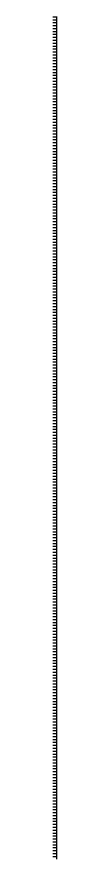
# Model space of a CAD drawing. Extents: x 12522 to 13018, y 1124 to 1902.
# Drawn here: x 12522.5 to 12522.9, y 1124 to 1204.6 of the extents above; entities that cross this region are included whole.
import ezdxf

# ---------------------------------------------------------------- set-up
doc = ezdxf.new("R2010")
doc.units = 0
doc.layers.add('SC_Scratch1', color=7, linetype='Continuous')

msp = doc.modelspace()

# ---------------------------------------------------------------- linework, layer by layer
at = {"layer": 'SC_Scratch1'}
for p, q in [((12522.876, 1204.621), (12522.492, 1204.621)), ((12522.819, 1204.671), (12522.819, 1184.511)), ((12522.876, 1204.341), (12522.492, 1204.341)), ((12522.876, 1204.061), (12522.492, 1204.061)), ((12522.876, 1203.781), (12522.492, 1203.781)), ((12522.876, 1203.501), (12522.492, 1203.501)), ((12522.876, 1203.221), (12522.492, 1203.221)), ((12522.876, 1202.941), (12522.492, 1202.941)), ((12522.876, 1202.661), (12522.492, 1202.661)), ((12522.876, 1202.381), (12522.492, 1202.381)), ((12522.876, 1202.101), (12522.492, 1202.101)), ((12522.876, 1201.821), (12522.492, 1201.821)), ((12522.876, 1201.541), (12522.492, 1201.541)), ((12522.876, 1201.261), (12522.492, 1201.261)), ((12522.876, 1200.981), (12522.492, 1200.981)), ((12522.876, 1200.701), (12522.492, 1200.701)), ((12522.876, 1200.421), (12522.492, 1200.421)), ((12522.876, 1200.141), (12522.492, 1200.141)), ((12522.876, 1199.861), (12522.492, 1199.861)), ((12522.876, 1199.581), (12522.492, 1199.581)), ((12522.876, 1199.301), (12522.492, 1199.301)), ((12522.876, 1199.021), (12522.492, 1199.021)), ((12522.876, 1198.741), (12522.492, 1198.741)), ((12522.876, 1198.461), (12522.492, 1198.461)), ((12522.876, 1198.181), (12522.492, 1198.181)), ((12522.876, 1197.901), (12522.492, 1197.901)), ((12522.876, 1197.621), (12522.492, 1197.621)), ((12522.876, 1197.341), (12522.492, 1197.341)), ((12522.876, 1197.061), (12522.492, 1197.061)), ((12522.876, 1196.781), (12522.492, 1196.781)), ((12522.876, 1196.501), (12522.492, 1196.501)), ((12522.876, 1196.221), (12522.492, 1196.221)), ((12522.876, 1195.941), (12522.492, 1195.941)), ((12522.876, 1195.661), (12522.492, 1195.661)), ((12522.876, 1195.381), (12522.492, 1195.381)), ((12522.876, 1195.101), (12522.492, 1195.101)), ((12522.876, 1194.821), (12522.492, 1194.821)), ((12522.876, 1194.541), (12522.492, 1194.541)), ((12522.876, 1194.261), (12522.492, 1194.261)), ((12522.876, 1193.981), (12522.492, 1193.981)), ((12522.876, 1193.701), (12522.492, 1193.701)), ((12522.876, 1193.421), (12522.492, 1193.421)), ((12522.876, 1193.141), (12522.492, 1193.141)), ((12522.876, 1192.861), (12522.492, 1192.861)), ((12522.876, 1192.581), (12522.492, 1192.581)), ((12522.876, 1192.301), (12522.492, 1192.301)), ((12522.876, 1192.021), (12522.492, 1192.021)), ((12522.876, 1191.741), (12522.492, 1191.741)), ((12522.876, 1191.461), (12522.492, 1191.461)), ((12522.876, 1191.181), (12522.492, 1191.181)), ((12522.876, 1190.901), (12522.492, 1190.901)), ((12522.876, 1190.621), (12522.492, 1190.621)), ((12522.876, 1190.341), (12522.492, 1190.341)), ((12522.876, 1190.061), (12522.492, 1190.061)), ((12522.876, 1189.781), (12522.492, 1189.781)), ((12522.876, 1189.501), (12522.492, 1189.501)), ((12522.876, 1189.221), (12522.492, 1189.221)), ((12522.876, 1188.941), (12522.492, 1188.941)), ((12522.876, 1188.661), (12522.492, 1188.661)), ((12522.876, 1188.381), (12522.492, 1188.381)), ((12522.876, 1188.101), (12522.492, 1188.101)), ((12522.876, 1187.821), (12522.492, 1187.821)), ((12522.876, 1187.541), (12522.492, 1187.541)), ((12522.876, 1187.261), (12522.492, 1187.261)), ((12522.876, 1186.981), (12522.492, 1186.981)), ((12522.876, 1186.701), (12522.492, 1186.701)), ((12522.876, 1186.421), (12522.492, 1186.421)), ((12522.876, 1186.141), (12522.492, 1186.141)), ((12522.876, 1185.861), (12522.492, 1185.861)), ((12522.876, 1185.581), (12522.492, 1185.581)), ((12522.876, 1185.301), (12522.492, 1185.301)), ((12522.876, 1185.021), (12522.492, 1185.021)), ((12522.876, 1184.741), (12522.492, 1184.741)), ((12522.876, 1184.461), (12522.492, 1184.461)), ((12522.819, 1184.511), (12522.819, 1164.351)), ((12522.876, 1184.181), (12522.492, 1184.181)), ((12522.876, 1183.901), (12522.492, 1183.901)), ((12522.876, 1183.621), (12522.492, 1183.621)), ((12522.876, 1183.341), (12522.492, 1183.341)), ((12522.876, 1183.061), (12522.492, 1183.061)), ((12522.876, 1182.781), (12522.492, 1182.781)), ((12522.876, 1182.501), (12522.492, 1182.501)), ((12522.876, 1182.221), (12522.492, 1182.221)), ((12522.876, 1181.941), (12522.492, 1181.941)), ((12522.876, 1181.661), (12522.492, 1181.661)), ((12522.876, 1181.381), (12522.492, 1181.381)), ((12522.876, 1181.101), (12522.492, 1181.101)), ((12522.876, 1180.821), (12522.492, 1180.821)), ((12522.876, 1180.541), (12522.492, 1180.541)), ((12522.876, 1180.261), (12522.492, 1180.261)), ((12522.876, 1179.981), (12522.492, 1179.981)), ((12522.876, 1179.701), (12522.492, 1179.701)), ((12522.876, 1179.421), (12522.492, 1179.421)), ((12522.876, 1179.141), (12522.492, 1179.141)), ((12522.876, 1178.861), (12522.492, 1178.861)), ((12522.876, 1178.581), (12522.492, 1178.581)), ((12522.876, 1178.301), (12522.492, 1178.301)), ((12522.876, 1178.021), (12522.492, 1178.021)), ((12522.876, 1177.741), (12522.492, 1177.741)), ((12522.876, 1177.461), (12522.492, 1177.461)), ((12522.876, 1177.181), (12522.492, 1177.181)), ((12522.876, 1176.901), (12522.492, 1176.901)), ((12522.876, 1176.621), (12522.492, 1176.621)), ((12522.876, 1176.341), (12522.492, 1176.341)), ((12522.876, 1176.061), (12522.492, 1176.061)), ((12522.876, 1175.781), (12522.492, 1175.781)), ((12522.876, 1175.501), (12522.492, 1175.501)), ((12522.876, 1175.221), (12522.492, 1175.221)), ((12522.876, 1174.941), (12522.492, 1174.941)), ((12522.876, 1174.661), (12522.492, 1174.661)), ((12522.876, 1174.381), (12522.492, 1174.381)), ((12522.876, 1174.101), (12522.492, 1174.101)), ((12522.876, 1173.821), (12522.492, 1173.821)), ((12522.876, 1173.541), (12522.492, 1173.541)), ((12522.876, 1173.261), (12522.492, 1173.261)), ((12522.876, 1172.981), (12522.492, 1172.981)), ((12522.876, 1172.701), (12522.492, 1172.701)), ((12522.876, 1172.421), (12522.492, 1172.421)), ((12522.876, 1172.141), (12522.492, 1172.141)), ((12522.876, 1171.861), (12522.492, 1171.861)), ((12522.876, 1171.581), (12522.492, 1171.581)), ((12522.876, 1171.301), (12522.492, 1171.301)), ((12522.876, 1171.021), (12522.492, 1171.021)), ((12522.876, 1170.741), (12522.492, 1170.741)), ((12522.876, 1170.461), (12522.492, 1170.461)), ((12522.876, 1170.181), (12522.492, 1170.181)), ((12522.876, 1169.901), (12522.492, 1169.901)), ((12522.876, 1169.621), (12522.492, 1169.621)), ((12522.876, 1169.341), (12522.492, 1169.341)), ((12522.876, 1169.061), (12522.492, 1169.061)), ((12522.876, 1168.781), (12522.492, 1168.781)), ((12522.876, 1168.501), (12522.492, 1168.501)), ((12522.876, 1168.221), (12522.492, 1168.221)), ((12522.876, 1167.941), (12522.492, 1167.941)), ((12522.876, 1167.661), (12522.492, 1167.661)), ((12522.876, 1167.381), (12522.492, 1167.381)), ((12522.876, 1167.101), (12522.492, 1167.101)), ((12522.876, 1166.821), (12522.492, 1166.821)), ((12522.876, 1166.541), (12522.492, 1166.541)), ((12522.876, 1166.261), (12522.492, 1166.261)), ((12522.876, 1165.981), (12522.492, 1165.981)), ((12522.876, 1165.701), (12522.492, 1165.701)), ((12522.876, 1165.421), (12522.492, 1165.421)), ((12522.876, 1165.141), (12522.492, 1165.141)), ((12522.876, 1164.861), (12522.492, 1164.861)), ((12522.876, 1164.581), (12522.492, 1164.581)), ((12522.876, 1164.301), (12522.492, 1164.301)), ((12522.819, 1164.351), (12522.819, 1144.191)), ((12522.876, 1164.021), (12522.492, 1164.021)), ((12522.876, 1163.741), (12522.492, 1163.741)), ((12522.876, 1163.461), (12522.492, 1163.461)), ((12522.876, 1163.181), (12522.492, 1163.181)), ((12522.876, 1162.901), (12522.492, 1162.901)), ((12522.876, 1162.621), (12522.492, 1162.621)), ((12522.876, 1162.341), (12522.492, 1162.341)), ((12522.876, 1162.061), (12522.492, 1162.061)), ((12522.876, 1161.781), (12522.492, 1161.781)), ((12522.876, 1161.501), (12522.492, 1161.501)), ((12522.876, 1161.221), (12522.492, 1161.221)), ((12522.876, 1160.941), (12522.492, 1160.941)), ((12522.876, 1160.661), (12522.492, 1160.661)), ((12522.876, 1160.381), (12522.492, 1160.381)), ((12522.876, 1160.101), (12522.492, 1160.101)), ((12522.876, 1159.821), (12522.492, 1159.821)), ((12522.876, 1159.541), (12522.492, 1159.541)), ((12522.876, 1159.261), (12522.492, 1159.261)), ((12522.876, 1158.981), (12522.492, 1158.981)), ((12522.876, 1158.701), (12522.492, 1158.701)), ((12522.876, 1158.421), (12522.492, 1158.421)), ((12522.876, 1158.141), (12522.492, 1158.141)), ((12522.876, 1157.861), (12522.492, 1157.861)), ((12522.876, 1157.581), (12522.492, 1157.581)), ((12522.876, 1157.301), (12522.492, 1157.301)), ((12522.876, 1157.021), (12522.492, 1157.021)), ((12522.876, 1156.741), (12522.492, 1156.741)), ((12522.876, 1156.461), (12522.492, 1156.461)), ((12522.876, 1156.181), (12522.492, 1156.181)), ((12522.876, 1155.901), (12522.492, 1155.901)), ((12522.876, 1155.621), (12522.492, 1155.621)), ((12522.876, 1155.341), (12522.492, 1155.341)), ((12522.876, 1155.061), (12522.492, 1155.061)), ((12522.876, 1154.781), (12522.492, 1154.781)), ((12522.876, 1154.501), (12522.492, 1154.501)), ((12522.876, 1154.221), (12522.492, 1154.221)), ((12522.876, 1153.941), (12522.492, 1153.941)), ((12522.876, 1153.661), (12522.492, 1153.661)), ((12522.876, 1153.381), (12522.492, 1153.381)), ((12522.876, 1153.101), (12522.492, 1153.101)), ((12522.876, 1152.821), (12522.492, 1152.821)), ((12522.876, 1152.541), (12522.492, 1152.541)), ((12522.876, 1152.261), (12522.492, 1152.261)), ((12522.876, 1151.981), (12522.492, 1151.981)), ((12522.876, 1151.701), (12522.492, 1151.701)), ((12522.876, 1151.421), (12522.492, 1151.421)), ((12522.876, 1151.141), (12522.492, 1151.141)), ((12522.876, 1150.861), (12522.492, 1150.861)), ((12522.876, 1150.581), (12522.492, 1150.581)), ((12522.876, 1150.301), (12522.492, 1150.301)), ((12522.876, 1150.021), (12522.492, 1150.021)), ((12522.876, 1149.741), (12522.492, 1149.741)), ((12522.876, 1149.461), (12522.492, 1149.461)), ((12522.876, 1149.181), (12522.492, 1149.181)), ((12522.876, 1148.901), (12522.492, 1148.901)), ((12522.876, 1148.621), (12522.492, 1148.621)), ((12522.876, 1148.341), (12522.492, 1148.341)), ((12522.876, 1148.061), (12522.492, 1148.061)), ((12522.876, 1147.781), (12522.492, 1147.781)), ((12522.876, 1147.501), (12522.492, 1147.501)), ((12522.876, 1147.221), (12522.492, 1147.221)), ((12522.876, 1146.941), (12522.492, 1146.941)), ((12522.876, 1146.661), (12522.492, 1146.661)), ((12522.876, 1146.381), (12522.492, 1146.381)), ((12522.876, 1146.101), (12522.492, 1146.101)), ((12522.876, 1145.821), (12522.492, 1145.821)), ((12522.876, 1145.541), (12522.492, 1145.541)), ((12522.876, 1145.261), (12522.492, 1145.261)), ((12522.876, 1144.981), (12522.492, 1144.981)), ((12522.876, 1144.701), (12522.492, 1144.701)), ((12522.876, 1144.421), (12522.492, 1144.421)), ((12522.876, 1144.141), (12522.492, 1144.141)), ((12522.819, 1144.191), (12522.819, 1124.031)), ((12522.876, 1143.861), (12522.492, 1143.861)), ((12522.876, 1143.581), (12522.492, 1143.581)), ((12522.876, 1143.301), (12522.492, 1143.301)), ((12522.876, 1143.021), (12522.492, 1143.021)), ((12522.876, 1142.741), (12522.492, 1142.741)), ((12522.876, 1142.461), (12522.492, 1142.461)), ((12522.876, 1142.181), (12522.492, 1142.181)), ((12522.876, 1141.901), (12522.492, 1141.901)), ((12522.876, 1141.621), (12522.492, 1141.621)), ((12522.876, 1141.341), (12522.492, 1141.341)), ((12522.876, 1141.061), (12522.492, 1141.061)), ((12522.876, 1140.781), (12522.492, 1140.781)), ((12522.876, 1140.501), (12522.492, 1140.501)), ((12522.876, 1140.221), (12522.492, 1140.221)), ((12522.876, 1139.941), (12522.492, 1139.941)), ((12522.876, 1139.661), (12522.492, 1139.661)), ((12522.876, 1139.381), (12522.492, 1139.381)), ((12522.876, 1139.101), (12522.492, 1139.101)), ((12522.876, 1138.821), (12522.492, 1138.821)), ((12522.876, 1138.541), (12522.492, 1138.541)), ((12522.876, 1138.261), (12522.492, 1138.261)), ((12522.876, 1137.981), (12522.492, 1137.981)), ((12522.876, 1137.701), (12522.492, 1137.701)), ((12522.876, 1137.421), (12522.492, 1137.421)), ((12522.876, 1137.141), (12522.492, 1137.141)), ((12522.876, 1136.861), (12522.492, 1136.861)), ((12522.876, 1136.581), (12522.492, 1136.581)), ((12522.876, 1136.301), (12522.492, 1136.301)), ((12522.876, 1136.021), (12522.492, 1136.021)), ((12522.876, 1135.741), (12522.492, 1135.741)), ((12522.876, 1135.461), (12522.492, 1135.461)), ((12522.876, 1135.181), (12522.492, 1135.181)), ((12522.876, 1134.901), (12522.492, 1134.901)), ((12522.876, 1134.621), (12522.492, 1134.621)), ((12522.876, 1134.341), (12522.492, 1134.341)), ((12522.876, 1134.061), (12522.492, 1134.061)), ((12522.876, 1133.781), (12522.492, 1133.781)), ((12522.876, 1133.501), (12522.492, 1133.501)), ((12522.876, 1133.221), (12522.492, 1133.221)), ((12522.876, 1132.941), (12522.492, 1132.941)), ((12522.876, 1132.661), (12522.492, 1132.661)), ((12522.876, 1132.381), (12522.492, 1132.381)), ((12522.876, 1132.101), (12522.492, 1132.101)), ((12522.876, 1131.821), (12522.492, 1131.821)), ((12522.876, 1131.541), (12522.492, 1131.541)), ((12522.876, 1131.261), (12522.492, 1131.261)), ((12522.876, 1130.981), (12522.492, 1130.981)), ((12522.876, 1130.701), (12522.492, 1130.701)), ((12522.876, 1130.421), (12522.492, 1130.421)), ((12522.876, 1130.141), (12522.492, 1130.141)), ((12522.876, 1129.861), (12522.492, 1129.861)), ((12522.876, 1129.581), (12522.492, 1129.581)), ((12522.876, 1129.301), (12522.492, 1129.301)), ((12522.876, 1129.021), (12522.492, 1129.021)), ((12522.876, 1128.741), (12522.492, 1128.741)), ((12522.876, 1128.461), (12522.492, 1128.461)), ((12522.876, 1128.181), (12522.492, 1128.181)), ((12522.876, 1127.901), (12522.492, 1127.901)), ((12522.876, 1127.621), (12522.492, 1127.621)), ((12522.876, 1127.341), (12522.492, 1127.341)), ((12522.876, 1127.061), (12522.492, 1127.061)), ((12522.876, 1126.781), (12522.492, 1126.781)), ((12522.876, 1126.501), (12522.492, 1126.501)), ((12522.876, 1126.221), (12522.492, 1126.221)), ((12522.876, 1125.941), (12522.492, 1125.941)), ((12522.876, 1125.661), (12522.492, 1125.661)), ((12522.876, 1125.381), (12522.492, 1125.381)), ((12522.876, 1125.101), (12522.492, 1125.101)), ((12522.876, 1124.821), (12522.492, 1124.821)), ((12522.876, 1124.541), (12522.492, 1124.541)), ((12522.876, 1124.261), (12522.492, 1124.261))]:
    msp.add_line(p, q, dxfattribs=at)

doc.saveas('drawing.dxf')
